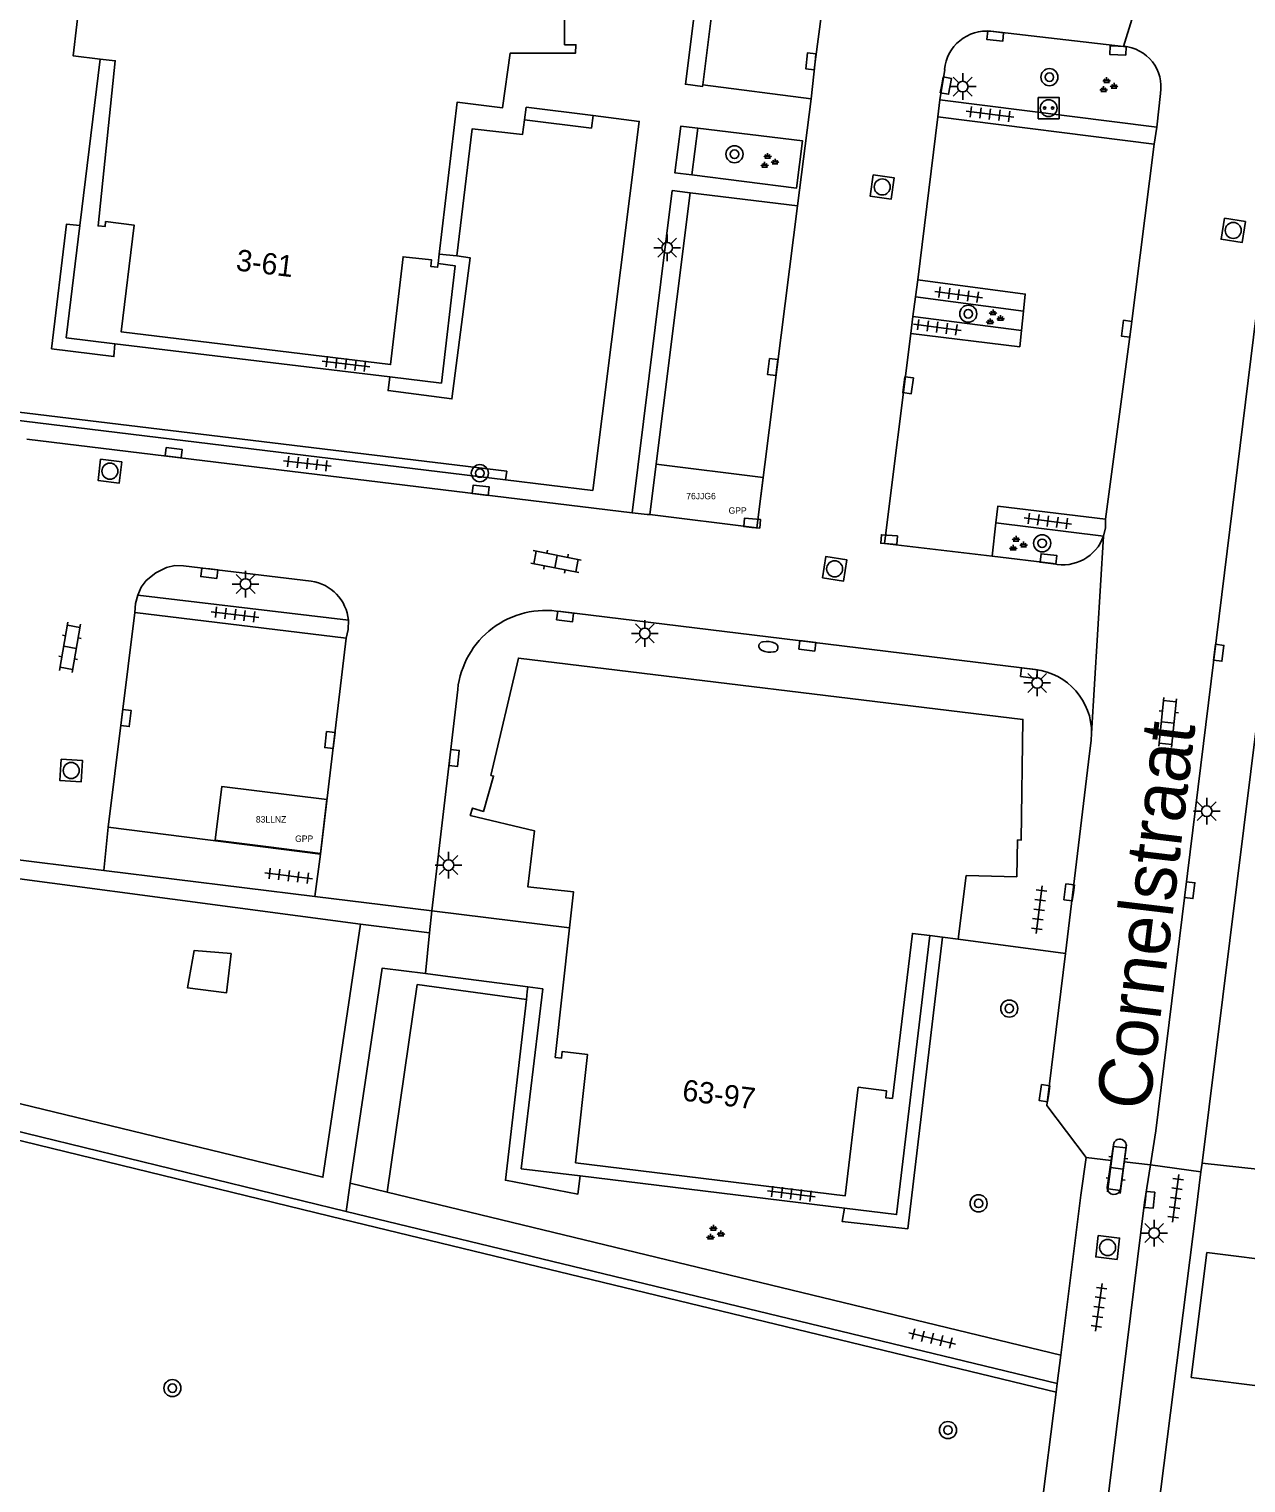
# Model space of a CAD drawing. Extents: x 131000 to 133014, y 396499 to 399001.
# Drawn here: x 132272.8 to 132329.8, y 396600.1 to 396668.2 of the extents above; entities that cross this region are included whole.
import ezdxf

# ---------------------------------------------------------------- set-up
doc = ezdxf.new("R2010")
doc.units = 0
for name, color, linetype in [('bp-anno-kenteken', 7, 'Continuous'), ('bp-grn-parkeervak', 7, 'Continuous'), ('gg-anno-huisnummerreeks BGT', 7, 'Continuous'), ('gg-anno-openbare ruimte label', 7, 'Continuous'), ('gg-bbg-gedigitaliseerde bijgebouw', 7, 'Continuous'), ('gg-bbg-hoofdgebouw', 7, 'Continuous'), ('gg-knt-verharding', 7, 'Continuous'), ('gg-knt-verharding nz', 7, 'Continuous'), ('gt-grn-groengrens', 7, 'Continuous'), ('gt-grn-vlakafsluiter', 7, 'Continuous'), ('gt-grn-weggrens', 7, 'Continuous'), ('gt-symb-boom', 7, 'Continuous'), ('gt-symb-brandkraan', 7, 'Continuous'), ('gt-symb-groenvak', 7, 'Continuous'), ('gt-symb-klinker verharding', 7, 'Continuous'), ('gt-symb-kolk', 7, 'Continuous'), ('gt-symb-laadpunt elektrisch vervoer', 7, 'Continuous'), ('gt-symb-lichtmast', 7, 'Continuous'), ('gt-symb-rioolschacht', 7, 'Continuous'), ('gt-symb-tegel verharding', 7, 'Continuous'), ('kenmerkpunt gehandicapten parkeerplaats', 7, 'Continuous')]:
    doc.layers.add(name, color=color, linetype=linetype)

# ---------------------------------------------------------------- blocks, each defined once
blk = doc.blocks.new('gt0-KOLK')
at = {"layer": 'gt-symb-kolk'}
blk.add_lwpolyline([(0, 0), (0.375, 0), (0.375, 0.4), (-0.375, 0.4), (-0.375, 0), (0, 0)], dxfattribs=at)
blk = doc.blocks.new('gt0-LMAST')
at = {"layer": 'gt-symb-lichtmast'}
for p, q in [((-0.182, 0.173), (-0.447, 0.438)), ((-0.005, 0.246), (-0.005, 0.621)), ((0.172, 0.173), (0.437, 0.438)), ((-0.255, -0.004), (-0.63, -0.004)), ((-0.182, -0.181), (-0.447, -0.446)), ((-0.005, -0.254), (-0.005, -0.629)), ((0.437, -0.446), (0.172, -0.181)), ((0.245, -0.004), (0.62, -0.004))]:
    blk.add_line(p, q, dxfattribs=at)
blk.add_circle((-0.005, -0.004), 0.25, dxfattribs=at)
blk = doc.blocks.new('gt0-KL1')
at = {"layer": 'gt-symb-klinker verharding'}
for p, q in [((-1.15, 0.3), (1.15, 0.3)), ((-1, -0.3), (-1, 0.3)), ((-0.5, 0.3), (-0.5, 0.45)), ((0, -0.3), (0, 0.3)), ((0.5, 0.3), (0.5, 0.45)), ((1, -0.3), (1, 0.3)), ((-1.15, -0.3), (1.15, -0.3)), ((-0.5, -0.45), (-0.5, -0.3)), ((0.5, -0.45), (0.5, -0.3))]:
    blk.add_line(p, q, dxfattribs=at)
blk = doc.blocks.new('gt0-RS')
at = {"layer": 'gt-symb-rioolschacht'}
blk.add_lwpolyline([(-0.5, -0.5), (0.5, -0.5), (0.5, 0.5), (-0.5, 0.5)], close=True, dxfattribs=at)
blk.add_circle((0, 0), 0.375, dxfattribs=at)
blk = doc.blocks.new('gt0-GRVAK')
at = {"layer": 'gt-symb-groenvak'}
for p, q in [((-0.11, 0.189), (-0.228, 0.24)), ((-0.182, 0.153), (0.088, 0.153)), ((-0.091, 0.211), (-0.156, 0.322)), ((-0.047, 0.214), (-0.047, 0.393)), ((-0.004, 0.211), (0.061, 0.322)), ((0.015, 0.189), (0.133, 0.24)), ((0.262, -0.052), (0.197, 0.059)), ((0.305, -0.049), (0.305, 0.13)), ((0.349, -0.052), (0.414, 0.059)), ((-0.245, -0.228), (-0.363, -0.177)), ((-0.318, -0.264), (-0.047, -0.264)), ((-0.226, -0.206), (-0.291, -0.095)), ((-0.183, -0.203), (-0.183, -0.024)), ((-0.139, -0.206), (-0.074, -0.095)), ((-0.12, -0.228), (-0.002, -0.177)), ((0.243, -0.074), (0.125, -0.023)), ((0.17, -0.11), (0.441, -0.11)), ((0.368, -0.074), (0.486, -0.023))]:
    blk.add_line(p, q, dxfattribs=at)
blk = doc.blocks.new('gt0-TEG1')
at = {"layer": 'gt-symb-tegel verharding'}
for p, q in [((-1.125, 0), (1.125, 0)), ((-0.9, -0.25), (-0.9, 0.25)), ((-0.45, -0.25), (-0.45, 0.25)), ((0, -0.25), (0, 0.25)), ((0.45, -0.25), (0.45, 0.25)), ((0.9, -0.25), (0.9, 0.25))]:
    blk.add_line(p, q, dxfattribs=at)
blk = doc.blocks.new('gt0-BOOM')
at = {"layer": 'gt-symb-boom'}
for radius in [0.4, 0.2]:
    blk.add_circle((0, 0), radius, dxfattribs=at)
blk = doc.blocks.new('gt0-LEV')
at = {"layer": 'gt-symb-laadpunt elektrisch vervoer'}
blk.add_lwpolyline([(-0.486, 0.501), (0.486, 0.501), (0.486, -0.499), (-0.486, -0.499)], close=True, dxfattribs=at)
for centre, radius in [((0, 0), 0.393), ((-0.186, 0), 0.0566), ((0.186, 0), 0.0566)]:
    blk.add_circle(centre, radius, dxfattribs=at)
blk = doc.blocks.new('gt0-BR')
at = {"layer": 'gt-symb-brandkraan'}
for centre, radius, start, end in [((-0.244, 0), 0.206, 107.56694, 252.43307), ((0.599, -2.664), 3, 106.89205, 107.56694), ((0, -0.691), 0.938, 73.10799, 106.89205), ((-0.599, -2.664), 3, 72.43309, 73.10799), ((0.244, 0), 0.206, 287.56695, 72.43309), ((0.599, 2.664), 3, 252.43307, 253.10797), ((0, 0.691), 0.938, 253.10797, 286.89206), ((-0.599, 2.664), 3, 286.89206, 287.56695)]:
    blk.add_arc(centre, radius, start, end, dxfattribs=at)

msp = doc.modelspace()

# ---------------------------------------------------------------- linework, layer by layer
at = {"layer": 'bp-grn-parkeervak'}
for points in [[(132307.148, 396647.188), (132306.849, 396644.829), (132301.841, 396645.45), (132302.138, 396647.816), (132307.148, 396647.188)], [(132283.974, 396629.893), (132281.487, 396630.206), (132281.795, 396632.727), (132286.716, 396632.112), (132286.413, 396629.586), (132283.974, 396629.893)]]:
    msp.add_lwpolyline(points, dxfattribs=at)
at = {"layer": 'gg-bbg-gedigitaliseerde bijgebouw'}
msp.add_lwpolyline([(132327.924, 396610.91), (132327.192, 396605.058), (132330.924, 396604.591), (132331.657, 396610.443), (132327.924, 396610.91)], dxfattribs=at)
at = {"layer": 'gg-bbg-hoofdgebouw'}
for p, q in [((132291.922, 396657.212), (132291.974, 396657.648)), ((132314.952, 396625.743), (132315.546, 396625.668)), ((132315.546, 396625.668), (132316.283, 396625.575))]:
    msp.add_line(p, q, dxfattribs=at)
for points in [[(132273.044, 396672.162), (132274.361, 396677.623), (132297.981, 396674.742), (132297.976, 396669.133), (132297.839, 396669.133), (132297.842, 396667.443), (132298.373, 396667.444), (132298.363, 396667.058), (132295.301, 396667.052), (132294.934, 396664.488), (132292.814, 396664.756), (132291.974, 396657.648)], [(132273.044, 396672.162), (132273.268, 396672.106), (132272.865, 396670.434), (132275.175, 396669.877), (132274.828, 396666.932), (132276.098, 396666.778)], [(132291.922, 396657.212), (132291.901, 396657.028), (132291.582, 396657.063), (132291.616, 396657.371), (132290.284, 396657.517), (132289.699, 396652.471), (132277.076, 396654.013), (132277.682, 396659.003), (132276.352, 396659.165), (132276.324, 396658.931), (132276.002, 396658.961), (132276.805, 396666.693), (132276.098, 396666.778)], [(132316.283, 396625.575), (132316.658, 396628.551), (132319.019, 396628.499), (132319.057, 396630.219), (132319.234, 396630.209), (132319.311, 396635.864), (132295.685, 396638.732), (132294.395, 396633.24), (132294.522, 396633.21), (132294.042, 396631.552), (132293.536, 396631.71), (132293.428, 396631.365), (132296.442, 396630.642), (132296.125, 396628.021), (132298.266, 396627.783), (132298.079, 396626.106)], [(132298.079, 396626.106), (132297.405, 396620.041), (132297.703, 396620.008), (132297.737, 396620.316), (132298.921, 396620.174), (132298.358, 396615.105), (132310.979, 396613.558), (132311.595, 396618.64), (132312.924, 396618.472), (132312.883, 396618.15), (132313.201, 396618.115), (132314.131, 396625.846), (132314.952, 396625.743)]]:
    msp.add_lwpolyline(points, dxfattribs=at)
at = {"layer": 'gg-knt-verharding'}
for p, q in [((132337.972, 396697.759), (132327.697, 396615.093)), ((132305.589, 396675.662), (132304.314, 396665.569)), ((132324.024, 396667.364), (132317.809, 396668.077)), ((132275.149, 396658.976), (132276.098, 396666.778)), ((132315.645, 396666.287), (132315.419, 396664.87)), ((132304.314, 396665.569), (132309.39, 396664.911)), ((132309.39, 396664.911), (132308.758, 396659.906)), ((132315.419, 396664.87), (132315.33, 396664.064)), ((132325.574, 396663.588), (132315.419, 396664.87)), ((132325.574, 396663.588), (132325.747, 396665.169)), ((132295.967, 396663.935), (132296.042, 396664.53)), ((132299.176, 396664.132), (132296.042, 396664.53)), ((132303.68, 396663.594), (132304.085, 396663.545)), ((132315.33, 396664.064), (132325.461, 396662.798)), ((132325.461, 396662.798), (132325.574, 396663.588)), ((132301.011, 396645.529), (132302.886, 396660.617)), ((132303.729, 396660.515), (132301.841, 396645.45)), ((132308.758, 396659.906), (132303.729, 396660.515)), ((132292.794, 396657.57), (132291.974, 396657.648)), ((132314.387, 396656.439), (132314.273, 396655.649)), ((132314.273, 396655.649), (132314.155, 396654.723)), ((132314.273, 396655.649), (132319.335, 396654.972)), ((132314.155, 396654.723), (132314.057, 396653.929)), ((132319.238, 396654.069), (132314.155, 396654.723)), ((132319.238, 396654.069), (132319.335, 396654.972)), ((132289.659, 396651.896), (132276.786, 396653.451)), ((132267.928, 396650.375), (132295.085, 396647.079)), ((132301.011, 396645.529), (132272.668, 396648.975)), ((132301.716, 396645.458), (132301.011, 396645.529)), ((132301.841, 396645.45), (132301.716, 396645.458)), ((132318.043, 396645.06), (132317.863, 396643.505)), ((132318.043, 396645.06), (132323.08, 396644.445)), ((132317.863, 396643.505), (132320.731, 396643.156)), ((132287.723, 396640.5), (132277.853, 396641.676)), ((132277.714, 396640.872), (132287.623, 396639.664)), ((132297.665, 396640.906), (132319.891, 396638.193)), ((132291.622, 396626.899), (132292.84, 396637.269)), ((132321.308, 396624.898), (132322.38, 396633.869)), ((132276.269, 396628.79), (132276.465, 396630.812)), ((132286.41, 396629.56), (132276.465, 396630.812)), ((132276.269, 396628.79), (132270.257, 396629.53)), ((132286.41, 396629.56), (132286.149, 396627.574)), ((132286.149, 396627.574), (132276.269, 396628.79)), ((132291.622, 396626.899), (132286.149, 396627.574)), ((132291.517, 396625.874), (132291.622, 396626.899)), ((132298.079, 396626.106), (132291.622, 396626.899)), ((132288.28, 396626.279), (132291.517, 396625.874)), ((132321.308, 396624.898), (132316.283, 396625.575)), ((132296.128, 396623.335), (132296.823, 396623.244)), ((132269.559, 396617.236), (132287.613, 396612.825)), ((132323.549, 396615.944), (132323.442, 396615.214)), ((132324.048, 396615.144), (132324.142, 396615.875)), ((132322.021, 396613.595), (132322.265, 396615.35)), ((132323.442, 396615.214), (132323.257, 396613.955)), ((132323.886, 396613.89), (132324.048, 396615.144)), ((132327.697, 396615.093), (132327.646, 396614.686)), ((132310.949, 396612.977), (132298.575, 396614.49)), ((132325.003, 396613.25), (132325.277, 396615.002)), ((132327.646, 396614.686), (132327.424, 396612.894)), ((132287.809, 396614.149), (132289.542, 396613.729)), ((132289.542, 396613.729), (132321.077, 396606.096)), ((132322.021, 396613.595), (132321.077, 396606.096)), ((132325.003, 396613.25), (132321.473, 396584.654)), ((132287.613, 396612.825), (132320.909, 396604.772)), ((132322.601, 396574.89), (132327.424, 396612.894)), ((132318.466, 396585.376), (132320.859, 396604.373)), ((132320.859, 396604.373), (132320.909, 396604.772))]:
    msp.add_line(p, q, dxfattribs=at)
for points in [[(132325.277, 396615.002), (132325.527, 396616.597), (132331.591, 396665.8), (132335.622, 396698.188)], [(132304.314, 396665.569), (132304.308, 396665.492), (132303.504, 396665.598), (132304.74, 396675.462)], [(132295.085, 396647.079), (132299.163, 396646.584), (132301.338, 396663.857), (132299.176, 396664.132)], [(132292.794, 396657.57), (132293.519, 396663.509), (132295.881, 396663.246), (132295.967, 396663.935)], [(132303.806, 396661.35), (132303.012, 396661.449), (132303.291, 396663.641), (132303.68, 396663.594)], [(132304.085, 396663.545), (132308.985, 396662.95), (132308.706, 396660.738), (132303.806, 396661.35)], [(132276.786, 396653.451), (132274.51, 396653.726), (132275.149, 396658.976)], [(132291.922, 396657.212), (132292.728, 396657.09), (132292.08, 396651.604), (132289.659, 396651.896)], [(132319.335, 396654.972), (132319.42, 396655.772), (132314.387, 396656.439)], [(132319.238, 396654.069), (132319.157, 396653.306), (132314.057, 396653.929)], [(132323.184, 396645.228), (132318.133, 396645.842), (132318.043, 396645.06)], [(132323.08, 396644.445), (132323.171, 396644.831), (132323.184, 396645.228)], [(132277.853, 396641.676), (132278.015, 396642.045), (132278.256, 396642.367), (132278.699, 396642.72), (132279.203, 396642.979), (132279.599, 396643.073), (132280.006, 396643.054), (132285.978, 396642.334)], [(132277.714, 396640.872), (132277.749, 396641.282), (132277.853, 396641.676)], [(132287.723, 396640.5), (132287.716, 396640.077), (132287.623, 396639.664)], [(132322.528, 396635.196), (132322.51, 396634.896), (132322.38, 396633.869)], [(132267.947, 396617.621), (132268.173, 396618.886), (132286.528, 396614.431), (132288.28, 396626.279)], [(132314.952, 396625.743), (132313.39, 396612.678), (132310.949, 396612.977)], [(132322.265, 396615.35), (132320.429, 396617.782), (132321.308, 396624.898)], [(132287.809, 396614.149), (132289.298, 396624.216), (132291.338, 396623.959)], [(132291.338, 396623.959), (132292.373, 396623.829), (132296.128, 396623.335)], [(132298.575, 396614.49), (132295.813, 396614.828), (132296.823, 396623.244)]]:
    msp.add_lwpolyline(points, dxfattribs=at)
for centre, radius, start, end in [((132317.606, 396666.119), 1.969, 84.09511, 175.09808), ((132323.9, 396665.493), 1.875, 350.04469, 86.21672), ((132321.198, 396645.091), 1.99, 256.44189, 341.06915), ((132285.694, 396640.317), 2.037, 5.15666, 81.99435), ((132296.967, 396636.813), 4.152, 80.31854, 173.69815), ((132319.538, 396635.224), 2.99, 359.46677, 83.22102), ((132323.846, 396615.916), 0.299, 352.02218, 174.70392), ((132323.573, 396613.938), 0.317, 176.90772, 351.29243)]:
    msp.add_arc(centre, radius, start, end, dxfattribs=at)
at = {"layer": 'gg-knt-verharding nz'}
for p, q in [((132315.33, 396664.064), (132314.387, 396656.439)), ((132276.465, 396630.812), (132277.714, 396640.872)), ((132287.623, 396639.664), (132286.41, 396629.56))]:
    msp.add_line(p, q, dxfattribs=at)
for points in [[(132309.39, 396664.911), (132309.578, 396666.651), (132310.683, 396675.025)], [(132323.184, 396645.228), (132324.368, 396654.124), (132325.461, 396662.798)], [(132308.758, 396659.906), (132306.849, 396644.829), (132301.841, 396645.45)], [(132314.057, 396653.929), (132312.834, 396644.097), (132317.863, 396643.505)]]:
    msp.add_lwpolyline(points, dxfattribs=at)
at = {"layer": 'gt-grn-groengrens'}
for p, q in [((132299.101, 396663.536), (132299.176, 396664.132)), ((132299.101, 396663.536), (132295.967, 396663.935)), ((132304.085, 396663.545), (132303.806, 396661.35)), ((132303.604, 396660.53), (132302.886, 396660.617)), ((132303.729, 396660.515), (132303.604, 396660.53)), ((132267.976, 396650.772), (132295.133, 396647.476)), ((132295.133, 396647.476), (132295.085, 396647.079)), ((132290.948, 396623.448), (132289.542, 396613.729)), ((132296.055, 396622.745), (132290.948, 396623.448)), ((132296.128, 396623.335), (132296.098, 396623.118)), ((132296.098, 396623.118), (132296.055, 396622.745))]:
    msp.add_line(p, q, dxfattribs=at)
for points in [[(132276.786, 396653.451), (132276.738, 396652.846), (132273.82, 396653.217), (132274.522, 396659.046), (132275.149, 396658.976)], [(132292.794, 396657.57), (132293.416, 396657.475), (132292.569, 396650.869), (132289.577, 396651.253), (132289.659, 396651.896)], [(132288.28, 396626.279), (132265.034, 396629.37), (132263.697, 396618.682), (132267.947, 396617.621)], [(132315.546, 396625.668), (132313.912, 396612.017), (132310.852, 396612.351), (132310.949, 396612.977)], [(132282.234, 396624.903), (132280.499, 396625.049), (132280.18, 396623.296), (132282.011, 396623.059), (132282.234, 396624.903)], [(132296.055, 396622.745), (132295.071, 396614.289), (132298.471, 396613.637), (132298.575, 396614.49)], [(132320.859, 396604.373), (132287.49, 396612.443), (132269.877, 396616.747), (132265.61, 396593.183), (132265.216, 396593.254)]]:
    msp.add_lwpolyline(points, dxfattribs=at)
at = {"layer": 'gt-grn-vlakafsluiter'}
for p, q in [((132323.442, 396615.214), (132322.265, 396615.35)), ((132325.277, 396615.002), (132324.048, 396615.144)), ((132327.697, 396615.093), (132357.613, 396611.835))]:
    msp.add_line(p, q, dxfattribs=at)
at = {"layer": 'gt-grn-weggrens'}
for p, q in [((132325.83, 396673.24), (132324.024, 396667.364)), ((132323.08, 396644.445), (132322.528, 396635.196)), ((132291.517, 396625.874), (132291.338, 396623.959)), ((132327.646, 396614.686), (132325.277, 396615.002)), ((132287.809, 396614.149), (132287.613, 396612.825)), ((132320.909, 396604.772), (132321.077, 396606.096))]:
    msp.add_line(p, q, dxfattribs=at)

# ---------------------------------------------------------------- block references
at = {"layer": 'gt-symb-boom'}
for p in [(132320.548, 396665.929), (132305.801, 396662.319), (132316.75, 396654.853), (132293.878, 396647.389), (132320.209, 396644.106), (132318.671, 396622.324), (132317.234, 396613.206), (132279.478, 396604.557), (132315.8, 396602.593)]:
    msp.add_blockref('gt0-BOOM', p, dxfattribs=at)
at = {"layer": 'gt-symb-brandkraan', "rotation": -7.4091840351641}
msp.add_blockref('gt0-BR', (132307.392, 396639.261), dxfattribs=at)
at = {"layer": 'gt-symb-groenvak'}
for p in [(132323.273, 396665.528), (132307.397, 396661.982), (132317.955, 396654.658), (132319.036, 396644.057), (132304.861, 396611.803)]:
    msp.add_blockref('gt0-GRVAK', p, dxfattribs=at)
at = {"layer": 'gt-symb-klinker verharding'}
for p, rotation in [((132297.443, 396643.248), 168.99333582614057), ((132274.684, 396639.236), -99.90507920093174), ((132326.091, 396635.715), 84.08992967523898), ((132323.711, 396614.845), 82.64762064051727)]:
    msp.add_blockref('gt0-KL1', p, dxfattribs=dict(at, rotation=rotation))
at = {"layer": 'gt-symb-kolk'}
for p, rotation in [((132318.035, 396668.051), 173.280120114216), ((132309.578, 396666.651), 83.85600423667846), ((132323.769, 396667.374), 177.76436310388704), ((132315.508, 396665.567), -100.71464389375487), ((132324.367, 396654.124), 82.41293092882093), ((132307.791, 396652.333), 82.70443985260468), ((132313.734, 396651.531), -97.64386978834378), ((132279.515, 396648.148), -6.947410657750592), ((132293.894, 396646.392), -6.890548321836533), ((132306.609, 396644.852), -5.510976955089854), ((132313.027, 396644.082), -4.4162834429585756), ((132320.484, 396643.176), -7.0042592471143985), ((132281.231, 396642.903), 172.9957407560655), ((132297.894, 396640.877), 173.05258934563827), ((132309.239, 396639.503), 173.10945167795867), ((132328.276, 396639.006), -97.06814005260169), ((132319.622, 396638.224), 172.9957407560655), ((132277.106, 396635.951), -97.12501635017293), ((132287.054, 396634.871), 83.22321717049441), ((132292.476, 396634.082), -96.48566035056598), ((132321.67, 396627.738), 82.76127349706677), ((132326.92, 396627.893), -96.94741065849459), ((132320.517, 396618.334), 80.97080115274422), ((132325.046, 396613.392), -95.96703762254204)]:
    msp.add_blockref('gt0-KOLK', p, dxfattribs=dict(at, rotation=rotation))
at = {"layer": 'gt-symb-laadpunt elektrisch vervoer'}
msp.add_blockref('gt0-LEV', (132320.513, 396664.479), dxfattribs=at)
at = {"layer": 'gt-symb-lichtmast'}
for p in [(132316.496, 396665.49), (132302.655, 396657.945), (132282.911, 396642.201), (132301.606, 396639.891), (132319.98, 396637.573), (132327.921, 396631.57), (132292.413, 396629.045), (132325.461, 396611.821)]:
    msp.add_blockref('gt0-LMAST', p, dxfattribs=at)
at = {"layer": 'gt-symb-rioolschacht'}
for p, rotation in [((132312.72, 396660.787), -98.10579358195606), ((132329.159, 396658.754), -99.09480498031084), ((132276.553, 396647.483), -97.06814005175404), ((132310.492, 396642.911), -8.972626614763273), ((132274.739, 396633.47), -94.01217115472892), ((132323.277, 396611.139), 83.28012011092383)]:
    msp.add_blockref('gt0-RS', p, dxfattribs=dict(at, rotation=rotation))
at = {"layer": 'gt-symb-tegel verharding'}
for p, rotation in [((132317.766, 396664.197), -6.947410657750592), ((132316.296, 396655.744), -7.587069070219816), ((132315.299, 396654.221), -7.587069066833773), ((132287.603, 396652.504), 173.10945167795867), ((132285.796, 396647.838), 173.57125225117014), ((132320.476, 396645.146), -7.530253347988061), ((132282.413, 396640.772), 173.22321716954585), ((132284.927, 396628.541), 172.87498364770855), ((132320.068, 396626.953), 83.05258934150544), ((132326.464, 396613.448), 82.29934460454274), ((132308.461, 396613.655), 172.93185994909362), ((132322.87, 396608.343), -97.99231392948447), ((132315.057, 396606.882), 166.5889281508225)]:
    msp.add_blockref('gt0-TEG1', p, dxfattribs=dict(at, rotation=rotation))

# ---------------------------------------------------------------- texts
at = {"layer": 'bp-anno-kenteken'}
for s, p in [('76JJG6', (132303.543, 396646.167)), ('83LLNZ', (132283.388, 396631.033))]:
    msp.add_text(s, height=0.3, dxfattribs=at).set_placement(p)
at = {"layer": 'gg-anno-huisnummerreeks BGT'}
for s, rotation, p in [('3-61', 353.1, (132282.425, 396656.884)), ('63-97', 353, (132303.321, 396618.024))]:
    msp.add_text(s, height=1, rotation=rotation, dxfattribs=at).set_placement(p)
at = {"layer": 'gg-anno-openbare ruimte label'}
msp.add_text('Cornelstraat', height=2.5, rotation=83.2, dxfattribs=at).set_placement((132325.227, 396617.501))
at = {"layer": 'kenmerkpunt gehandicapten parkeerplaats'}
for p in [(132305.526, 396645.491), (132285.226, 396630.128)]:
    msp.add_text('GPP', height=0.3, dxfattribs=at).set_placement(p)

doc.saveas('drawing.dxf')
